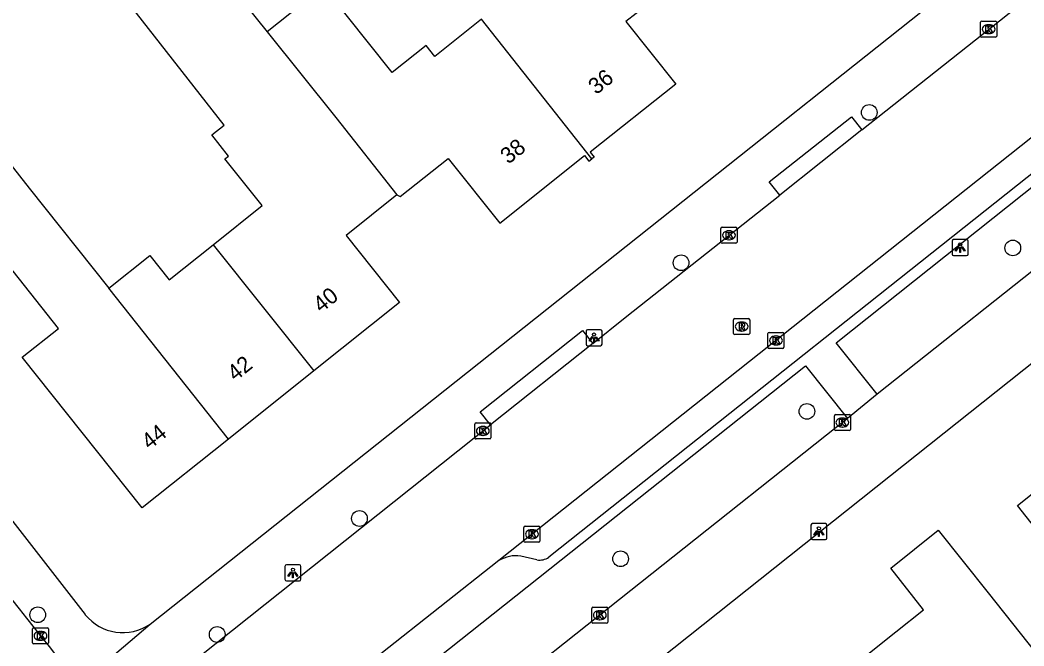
# Model space of a CAD drawing. Extents: x 159503 to 160347, y 382525 to 383272.
# Drawn here: x 159830.7 to 159893.2, y 383034.8 to 383073.8 of the extents above; entities that cross this region are included whole.
import ezdxf

# ---------------------------------------------------------------- set-up
doc = ezdxf.new("R2010")
doc.units = 0
for name, color, linetype in [('IMGEO_Boom', 7, 'Continuous'), ('IMGEO_Kolk', 7, 'Continuous'), ('IMGEO_Lichtpunt', 7, 'Continuous'), ('IMGEO_Pand', 7, 'Continuous'), ('IMGEO_Pand_nummerreeks', 7, 'Continuous'), ('IMGEO_Rijbaan_lokaal_open', 7, 'Continuous'), ('IMGEO_Rioolput', 7, 'Continuous'), ('IMGEO_Voetpad_open', 7, 'Continuous')]:
    doc.layers.add(name, color=color, linetype=linetype)

msp = doc.modelspace()

# ---------------------------------------------------------------- linework, layer by layer
at = {"layer": 'IMGEO_Boom'}
for centre in [(159883.591, 383068.028), (159892.535, 383059.59), (159871.864, 383058.665), (159879.705, 383049.409), (159851.82, 383042.739), (159868.094, 383040.23), (159831.774, 383036.741), (159842.958, 383035.514)]:
    msp.add_circle(centre, 0.489, dxfattribs=at)
at = {"layer": 'IMGEO_Kolk'}
for p, q in [((159890.529, 383072.79), (159890.529, 383073.642)), ((159890.604, 383073.716), (159891.456, 383073.716)), ((159891.017, 383073.496), (159891.042, 383073.496)), ((159891.53, 383073.642), (159891.53, 383072.79)), ((159891.456, 383072.716), (159890.604, 383072.716)), ((159891.04, 383072.936), (159891.015, 383072.936)), ((159874.347, 383059.954), (159874.347, 383060.806)), ((159874.422, 383060.88), (159875.274, 383060.88)), ((159874.835, 383060.66), (159874.86, 383060.66)), ((159875.348, 383060.806), (159875.348, 383059.954)), ((159874.858, 383060.1), (159874.833, 383060.1)), ((159875.274, 383059.88), (159874.422, 383059.88)), ((159877.274, 383053.402), (159877.274, 383054.254)), ((159877.349, 383054.328), (159878.201, 383054.328)), ((159877.762, 383054.108), (159877.787, 383054.108)), ((159878.275, 383054.254), (159878.275, 383053.402)), ((159878.201, 383053.328), (159877.349, 383053.328)), ((159877.785, 383053.548), (159877.76, 383053.548)), ((159881.414, 383048.29), (159881.414, 383049.142)), ((159881.489, 383049.216), (159882.341, 383049.216)), ((159881.902, 383048.996), (159881.927, 383048.996)), ((159882.415, 383049.142), (159882.415, 383048.29)), ((159859.011, 383047.765), (159859.011, 383048.617)), ((159859.086, 383048.691), (159859.938, 383048.691)), ((159859.499, 383048.471), (159859.524, 383048.471)), ((159860.012, 383048.617), (159860.012, 383047.765)), ((159882.341, 383048.216), (159881.489, 383048.216)), ((159881.925, 383048.436), (159881.9, 383048.436)), ((159859.938, 383047.691), (159859.086, 383047.691)), ((159859.522, 383047.911), (159859.497, 383047.911)), ((159862.067, 383041.335), (159862.067, 383042.187)), ((159862.142, 383042.261), (159862.994, 383042.261)), ((159862.555, 383042.041), (159862.58, 383042.041)), ((159863.068, 383042.187), (159863.068, 383041.335)), ((159862.994, 383041.261), (159862.142, 383041.261)), ((159862.578, 383041.481), (159862.553, 383041.481)), ((159866.299, 383036.291), (159866.299, 383037.143)), ((159866.374, 383037.217), (159867.226, 383037.217)), ((159866.787, 383036.997), (159866.812, 383036.997)), ((159867.3, 383037.143), (159867.3, 383036.291)), ((159866.81, 383036.437), (159866.785, 383036.437)), ((159831.444, 383035.005), (159831.444, 383035.857)), ((159831.519, 383035.931), (159832.371, 383035.931)), ((159831.932, 383035.711), (159831.957, 383035.711)), ((159832.445, 383035.857), (159832.445, 383035.005)), ((159867.226, 383036.217), (159866.374, 383036.217)), ((159831.955, 383035.151), (159831.93, 383035.151)), ((159832.371, 383034.931), (159831.519, 383034.931))]:
    msp.add_line(p, q, dxfattribs=at)
for points in [[(159890.529, 383072.79), (159890.529, 383073.642)], [(159890.604, 383073.716), (159891.456, 383073.716)], [(159890.85, 383073.416), (159890.973, 383073.416), (159890.973, 383073.265), (159891.103, 383073.416), (159891.267, 383073.416), (159891.121, 383073.265), (159891.274, 383073.016), (159891.122, 383073.016), (159891.037, 383073.18), (159890.973, 383073.113), (159890.973, 383073.016), (159890.85, 383073.016), (159890.85, 383073.416)], [(159891.53, 383073.642), (159891.53, 383072.79)], [(159891.456, 383072.716), (159890.604, 383072.716)], [(159874.347, 383059.954), (159874.347, 383060.806)], [(159874.422, 383060.88), (159875.274, 383060.88)], [(159875.348, 383060.806), (159875.348, 383059.954)], [(159874.668, 383060.58), (159874.791, 383060.58), (159874.791, 383060.429), (159874.921, 383060.58), (159875.085, 383060.58), (159874.939, 383060.429), (159875.092, 383060.18), (159874.94, 383060.18), (159874.855, 383060.344), (159874.791, 383060.277), (159874.791, 383060.18), (159874.668, 383060.18), (159874.668, 383060.58)], [(159875.274, 383059.88), (159874.422, 383059.88)], [(159877.274, 383053.402), (159877.274, 383054.254)], [(159877.349, 383054.328), (159878.201, 383054.328)], [(159877.595, 383054.028), (159877.718, 383054.028), (159877.718, 383053.877), (159877.848, 383054.028), (159878.012, 383054.028), (159877.866, 383053.877), (159878.019, 383053.628), (159877.867, 383053.628), (159877.782, 383053.792), (159877.718, 383053.725), (159877.718, 383053.628), (159877.595, 383053.628), (159877.595, 383054.028)], [(159878.275, 383054.254), (159878.275, 383053.402)], [(159878.201, 383053.328), (159877.349, 383053.328)], [(159881.414, 383048.29), (159881.414, 383049.142)], [(159881.489, 383049.216), (159882.341, 383049.216)], [(159881.735, 383048.916), (159881.858, 383048.916), (159881.858, 383048.765), (159881.988, 383048.916), (159882.152, 383048.916), (159882.006, 383048.765), (159882.159, 383048.516), (159882.007, 383048.516), (159881.922, 383048.68), (159881.858, 383048.613), (159881.858, 383048.516), (159881.735, 383048.516), (159881.735, 383048.916)], [(159882.415, 383049.142), (159882.415, 383048.29)], [(159859.011, 383047.765), (159859.011, 383048.617)], [(159859.086, 383048.691), (159859.938, 383048.691)], [(159859.332, 383048.391), (159859.455, 383048.391), (159859.455, 383048.24), (159859.585, 383048.391), (159859.749, 383048.391), (159859.603, 383048.24), (159859.756, 383047.991), (159859.604, 383047.991), (159859.519, 383048.155), (159859.455, 383048.088), (159859.455, 383047.991), (159859.332, 383047.991), (159859.332, 383048.391)], [(159860.012, 383048.617), (159860.012, 383047.765)], [(159882.341, 383048.216), (159881.489, 383048.216)], [(159859.938, 383047.691), (159859.086, 383047.691)], [(159862.067, 383041.335), (159862.067, 383042.187)], [(159862.142, 383042.261), (159862.994, 383042.261)], [(159862.388, 383041.961), (159862.511, 383041.961), (159862.511, 383041.81), (159862.641, 383041.961), (159862.805, 383041.961), (159862.659, 383041.81), (159862.812, 383041.561), (159862.66, 383041.561), (159862.575, 383041.725), (159862.511, 383041.658), (159862.511, 383041.561), (159862.388, 383041.561), (159862.388, 383041.961)], [(159863.068, 383042.187), (159863.068, 383041.335)], [(159862.994, 383041.261), (159862.142, 383041.261)], [(159866.299, 383036.291), (159866.299, 383037.143)], [(159866.374, 383037.217), (159867.226, 383037.217)], [(159866.62, 383036.917), (159866.743, 383036.917), (159866.743, 383036.766), (159866.873, 383036.917), (159867.037, 383036.917), (159866.891, 383036.766), (159867.044, 383036.517), (159866.892, 383036.517), (159866.807, 383036.681), (159866.743, 383036.614), (159866.743, 383036.517), (159866.62, 383036.517), (159866.62, 383036.917)], [(159867.3, 383037.143), (159867.3, 383036.291)], [(159831.444, 383035.005), (159831.444, 383035.857)], [(159831.519, 383035.931), (159832.371, 383035.931)], [(159831.765, 383035.631), (159831.888, 383035.631), (159831.888, 383035.48), (159832.018, 383035.631), (159832.182, 383035.631), (159832.036, 383035.48), (159832.189, 383035.231), (159832.037, 383035.231), (159831.952, 383035.395), (159831.888, 383035.328), (159831.888, 383035.231), (159831.765, 383035.231), (159831.765, 383035.631)], [(159832.445, 383035.857), (159832.445, 383035.005)], [(159867.226, 383036.217), (159866.374, 383036.217)], [(159832.371, 383034.931), (159831.519, 383034.931)]]:
    msp.add_lwpolyline(points, dxfattribs=at)
for centre, start, end in [((159890.606, 383073.64), 91.55205, 178.44795), ((159890.606, 383073.64), 91.55205, 178.44795), ((159891.454, 383073.64), 1.55205, 88.44795), ((159891.454, 383073.64), 1.55205, 88.44795), ((159890.606, 383072.792), 181.55205, 268.44795), ((159890.606, 383072.792), 181.55205, 268.44795), ((159891.454, 383072.792), 271.55205, 358.44795), ((159891.454, 383072.792), 271.55205, 358.44795), ((159874.424, 383060.804), 91.55205, 178.44795), ((159874.424, 383060.804), 91.55205, 178.44795), ((159875.272, 383060.804), 1.55205, 88.44795), ((159875.272, 383060.804), 1.55205, 88.44795), ((159874.424, 383059.956), 181.55205, 268.44795), ((159874.424, 383059.956), 181.55205, 268.44795), ((159875.272, 383059.956), 271.55205, 358.44795), ((159875.272, 383059.956), 271.55205, 358.44795), ((159877.351, 383054.252), 91.55205, 178.44795), ((159877.351, 383054.252), 91.55205, 178.44795), ((159878.199, 383054.252), 1.55205, 88.44795), ((159878.199, 383054.252), 1.55205, 88.44795), ((159877.351, 383053.404), 181.55205, 268.44795), ((159877.351, 383053.404), 181.55205, 268.44795), ((159878.199, 383053.404), 271.55205, 358.44795), ((159878.199, 383053.404), 271.55205, 358.44795), ((159881.491, 383049.14), 91.55205, 178.44795), ((159881.491, 383049.14), 91.55205, 178.44795), ((159882.339, 383049.14), 1.55205, 88.44795), ((159882.339, 383049.14), 1.55205, 88.44795), ((159859.088, 383048.615), 91.55205, 178.44795), ((159859.088, 383048.615), 91.55205, 178.44795), ((159859.936, 383048.615), 1.55205, 88.44795), ((159859.936, 383048.615), 1.55205, 88.44795), ((159881.491, 383048.292), 181.55205, 268.44795), ((159881.491, 383048.292), 181.55205, 268.44795), ((159882.339, 383048.292), 271.55205, 358.44795), ((159882.339, 383048.292), 271.55205, 358.44795), ((159859.088, 383047.767), 181.55205, 268.44795), ((159859.088, 383047.767), 181.55205, 268.44795), ((159859.936, 383047.767), 271.55205, 358.44795), ((159859.936, 383047.767), 271.55205, 358.44795), ((159862.144, 383042.185), 91.55205, 178.44795), ((159862.144, 383042.185), 91.55205, 178.44795), ((159862.992, 383042.185), 1.55205, 88.44795), ((159862.992, 383042.185), 1.55205, 88.44795), ((159862.144, 383041.337), 181.55205, 268.44795), ((159862.144, 383041.337), 181.55205, 268.44795), ((159862.992, 383041.337), 271.55205, 358.44795), ((159862.992, 383041.337), 271.55205, 358.44795), ((159866.376, 383037.141), 91.55205, 178.44795), ((159866.376, 383037.141), 91.55205, 178.44795), ((159867.224, 383037.141), 1.55205, 88.44795), ((159867.224, 383037.141), 1.55205, 88.44795), ((159866.376, 383036.293), 181.55205, 268.44795), ((159866.376, 383036.293), 181.55205, 268.44795), ((159867.224, 383036.293), 271.55205, 358.44795), ((159867.224, 383036.293), 271.55205, 358.44795), ((159831.521, 383035.855), 91.55205, 178.44795), ((159831.521, 383035.855), 91.55205, 178.44795), ((159832.369, 383035.855), 1.55205, 88.44795), ((159832.369, 383035.855), 1.55205, 88.44795), ((159831.521, 383035.007), 181.55205, 268.44795), ((159831.521, 383035.007), 181.55205, 268.44795), ((159832.369, 383035.007), 271.55205, 358.44795), ((159832.369, 383035.007), 271.55205, 358.44795)]:
    msp.add_arc(centre, 0.0765, start, end, dxfattribs=at)
for centre, major_axis, ratio, start_param, end_param in [((159891.016, 383073.216), (-0.387, 0.002), 0.722429, 4.712389, 7.853982), ((159891.041, 383073.216), (-0.39, 0.002), 0.717154, 1.570796, 4.712389), ((159874.834, 383060.38), (-0.387, 0.002), 0.722429, 4.712389, 7.853982), ((159874.859, 383060.38), (-0.39, 0.002), 0.717154, 1.570796, 4.712389), ((159877.761, 383053.828), (-0.387, 0.002), 0.722429, 4.712389, 7.853982), ((159877.786, 383053.828), (-0.39, 0.002), 0.717154, 1.570796, 4.712389), ((159881.901, 383048.716), (-0.387, 0.002), 0.722429, 4.712389, 7.853982), ((159881.926, 383048.716), (-0.39, 0.002), 0.717154, 1.570796, 4.712389), ((159859.498, 383048.191), (-0.387, 0.002), 0.722429, 4.712389, 7.853982), ((159859.523, 383048.191), (-0.39, 0.002), 0.717154, 1.570796, 4.712389), ((159862.554, 383041.761), (-0.387, 0.002), 0.722429, 4.712389, 7.853982), ((159862.579, 383041.761), (-0.39, 0.002), 0.717154, 1.570796, 4.712389), ((159866.786, 383036.717), (-0.387, 0.002), 0.722429, 4.712389, 7.853982), ((159866.811, 383036.717), (-0.39, 0.002), 0.717154, 1.570796, 4.712389), ((159831.931, 383035.431), (-0.387, 0.002), 0.722429, 4.712389, 7.853982), ((159831.956, 383035.431), (-0.39, 0.002), 0.717154, 1.570796, 4.712389)]:
    msp.add_ellipse(centre, major_axis=major_axis, ratio=ratio, start_param=start_param, end_param=end_param, dxfattribs=at)
at = {"layer": 'IMGEO_Lichtpunt'}
for p, q in [((159889.657, 383060.11), (159888.849, 383060.11)), ((159889.657, 383060.11), (159888.849, 383060.11)), ((159888.755, 383060.015), (159888.755, 383059.208)), ((159888.755, 383060.015), (159888.755, 383059.208)), ((159889.751, 383059.208), (159889.751, 383060.015)), ((159889.751, 383059.208), (159889.751, 383060.015)), ((159888.849, 383059.114), (159889.657, 383059.114)), ((159888.849, 383059.114), (159889.657, 383059.114)), ((159865.941, 383054.401), (159865.941, 383053.594)), ((159865.941, 383054.401), (159865.941, 383053.594)), ((159866.843, 383054.496), (159866.035, 383054.496)), ((159866.843, 383054.496), (159866.035, 383054.496)), ((159866.937, 383053.594), (159866.937, 383054.401)), ((159866.937, 383053.594), (159866.937, 383054.401)), ((159866.035, 383053.5), (159866.843, 383053.5)), ((159866.035, 383053.5), (159866.843, 383053.5)), ((159879.954, 383042.329), (159879.954, 383041.522)), ((159879.954, 383042.329), (159879.954, 383041.522)), ((159880.856, 383042.424), (159880.048, 383042.424)), ((159880.856, 383042.424), (159880.048, 383042.424)), ((159880.95, 383041.522), (159880.95, 383042.329)), ((159880.95, 383041.522), (159880.95, 383042.329)), ((159880.048, 383041.428), (159880.856, 383041.428)), ((159880.048, 383041.428), (159880.856, 383041.428)), ((159847.177, 383039.758), (159847.177, 383038.951)), ((159847.177, 383039.758), (159847.177, 383038.951)), ((159848.079, 383039.853), (159847.271, 383039.853)), ((159848.079, 383039.853), (159847.271, 383039.853)), ((159848.173, 383038.951), (159848.173, 383039.758)), ((159848.173, 383038.951), (159848.173, 383039.758)), ((159847.271, 383038.857), (159848.079, 383038.857)), ((159847.271, 383038.857), (159848.079, 383038.857))]:
    msp.add_line(p, q, dxfattribs=at)
for points in [[(159889.129, 383059.679), (159889.168, 383059.651), (159888.98, 383059.389), (159888.942, 383059.416), (159889.129, 383059.679)], [(159889.231, 383059.631), (159889.278, 383059.631), (159889.278, 383059.309), (159889.231, 383059.309), (159889.231, 383059.631)], [(159889.341, 383059.651), (159889.379, 383059.678), (159889.566, 383059.416), (159889.527, 383059.388), (159889.341, 383059.651)], [(159866.315, 383054.065), (159866.354, 383054.037), (159866.166, 383053.775), (159866.128, 383053.802), (159866.315, 383054.065)], [(159866.417, 383054.017), (159866.464, 383054.017), (159866.464, 383053.695), (159866.417, 383053.695), (159866.417, 383054.017)], [(159866.527, 383054.037), (159866.565, 383054.064), (159866.752, 383053.802), (159866.713, 383053.774), (159866.527, 383054.037)], [(159880.328, 383041.993), (159880.367, 383041.965), (159880.179, 383041.703), (159880.141, 383041.73), (159880.328, 383041.993)], [(159880.43, 383041.945), (159880.477, 383041.945), (159880.477, 383041.623), (159880.43, 383041.623), (159880.43, 383041.945)], [(159880.54, 383041.965), (159880.578, 383041.992), (159880.765, 383041.73), (159880.726, 383041.702), (159880.54, 383041.965)], [(159847.551, 383039.422), (159847.59, 383039.394), (159847.402, 383039.132), (159847.364, 383039.159), (159847.551, 383039.422)], [(159847.763, 383039.394), (159847.801, 383039.421), (159847.988, 383039.159), (159847.949, 383039.131), (159847.763, 383039.394)], [(159847.653, 383039.374), (159847.7, 383039.374), (159847.7, 383039.052), (159847.653, 383039.052), (159847.653, 383039.374)]]:
    msp.add_lwpolyline(points, dxfattribs=at)
for centre in [(159889.254, 383059.813), (159866.44, 383054.199), (159880.453, 383042.127), (159847.676, 383039.556)]:
    msp.add_circle(centre, 0.0994, dxfattribs=at)
for centre, start, end in [((159888.849, 383060.015), 90, 180), ((159888.849, 383060.015), 90, 180), ((159889.657, 383060.015), 0, 90), ((159889.657, 383060.015), 0, 90), ((159888.849, 383059.208), 180, 270), ((159888.849, 383059.208), 180, 270), ((159889.657, 383059.208), 270, 0), ((159889.657, 383059.208), 270, 360), ((159866.035, 383054.401), 90, 180), ((159866.035, 383054.401), 90, 180), ((159866.843, 383054.401), 0, 90), ((159866.843, 383054.401), 0, 90), ((159866.035, 383053.594), 180, 270), ((159866.035, 383053.594), 180, 270), ((159866.843, 383053.594), 270, 0), ((159866.843, 383053.594), 270, 360), ((159880.048, 383042.329), 90, 180), ((159880.048, 383042.329), 90, 180), ((159880.856, 383042.329), 0, 90), ((159880.856, 383042.329), 0, 90), ((159880.048, 383041.522), 180, 270), ((159880.048, 383041.522), 180, 270), ((159880.856, 383041.522), 270, 0), ((159880.856, 383041.522), 270, 360), ((159847.271, 383039.758), 90, 180), ((159847.271, 383039.758), 90, 180), ((159848.079, 383039.758), 0, 90), ((159848.079, 383039.758), 0, 90), ((159847.271, 383038.951), 180, 270), ((159847.271, 383038.951), 180, 270), ((159848.079, 383038.951), 270, 0), ((159848.079, 383038.951), 270, 360)]:
    msp.add_arc(centre, 0.0946, start, end, dxfattribs=at)
at = {"layer": 'IMGEO_Pand'}
for points in [[(159866.583, 383082.541), (159867.405, 383081.509), (159868.365, 383080.304), (159871.482, 383076.395), (159871.631, 383076.205), (159868.429, 383073.691), (159871.531, 383069.801), (159866.199, 383065.55), (159866.441, 383065.247), (159866.306, 383065.14)], [(159842.482, 383077.529), (159846.067, 383073.05)], [(159859.432, 383073.847), (159856.511, 383071.517), (159855.969, 383072.198), (159853.86, 383070.516), (159849.595, 383075.864), (159846.067, 383073.05)], [(159842.704, 383059.793), (159845.758, 383062.229), (159843.439, 383065.137), (159843.664, 383065.313), (159842.625, 383066.64), (159843.385, 383067.234), (159837.551, 383074.691), (159838.659, 383075.395)], [(159866.306, 383065.14), (159859.432, 383073.847)], [(159846.067, 383073.05), (159850.344, 383067.711), (159854.153, 383062.888)], [(159828.804, 383066.377), (159831.236, 383063.315), (159836.196, 383057.076)], [(159854.153, 383062.888), (159854.364, 383062.792), (159857.347, 383065.17), (159860.562, 383061.138), (159865.84, 383065.347), (159866.122, 383064.993), (159866.306, 383065.14)], [(159854.153, 383062.888), (159850.986, 383060.363), (159854.317, 383056.185), (159848.977, 383051.927)], [(159843.656, 383047.684), (159838.284, 383043.401), (159830.806, 383052.778), (159833.068, 383054.582), (159828.104, 383060.827), (159825.902, 383059.077), (159823.29, 383057.001), (159822.944, 383057.436), (159820.858, 383060.062)], [(159836.196, 383057.076), (159838.749, 383059.112), (159839.954, 383057.601), (159842.704, 383059.793)], [(159842.704, 383059.793), (159848.977, 383051.927)], [(159843.656, 383047.684), (159836.196, 383057.076)], [(159848.977, 383051.927), (159843.656, 383047.684)], [(159904.176, 383047.904), (159908.21, 383042.805), (159902.602, 383038.369), (159903.792, 383036.863), (159900.292, 383034.098), (159898.168, 383036.787), (159895.92, 383039.633), (159892.82, 383043.556), (159896.322, 383046.325), (159898.124, 383047.75), (159897.312, 383048.842), (159901.073, 383051.825), (159904.176, 383047.904)], [(159897.552, 383029.866), (159888.005, 383022.266), (159883.515, 383027.908), (159880.401, 383031.819), (159885.256, 383035.683), (159886.967, 383037.045), (159884.929, 383039.636), (159887.89, 383042.007), (159890.995, 383038.106), (159897.552, 383029.866)]]:
    msp.add_lwpolyline(points, dxfattribs=at)
at = {"layer": 'IMGEO_Rijbaan_lokaal_open'}
for points in [[(159961.699, 383106.426), (159884.908, 383045.395), (159855.273, 383021.828)], [(159883.119, 383066.94), (159894.8, 383076.206)], [(159897.799, 383069.718), (159860.512, 383040.122)], [(159908.378, 383069.746), (159884.082, 383050.481)], [(159883.119, 383066.94), (159878.007, 383062.885)], [(159866.363, 383053.643), (159868.382, 383055.25), (159878.007, 383062.885)], [(159866.363, 383053.643), (159859.981, 383048.564)], [(159884.082, 383050.481), (159882.241, 383048.977)], [(159882.241, 383048.977), (159857.845, 383029.611)], [(159838.443, 383031.433), (159841.883, 383034.159), (159859.981, 383048.564)], [(159860.512, 383040.122), (159853.149, 383034.305)]]:
    msp.add_lwpolyline(points, dxfattribs=at)
msp.add_arc((160916.425, 383895.763), 1384.294, 217.589166, 218.585443, dxfattribs=at)
at = {"layer": 'IMGEO_Rioolput'}
for p, q in [((159875.137, 383054.27), (159875.137, 383055.122)), ((159875.212, 383055.196), (159876.064, 383055.196)), ((159876.138, 383055.122), (159876.138, 383054.27)), ((159875.648, 383054.416), (159875.623, 383054.416)), ((159875.625, 383054.976), (159875.65, 383054.976)), ((159876.064, 383054.196), (159875.212, 383054.196))]:
    msp.add_line(p, q, dxfattribs=at)
for points in [[(159875.137, 383054.27), (159875.137, 383055.122)], [(159875.212, 383055.196), (159876.064, 383055.196)], [(159876.138, 383055.122), (159876.138, 383054.27)], [(159875.726, 383054.894), (159875.474, 383054.896), (159875.474, 383054.496)], [(159875.474, 383054.496), (159875.598, 383054.496), (159875.598, 383054.658), (159875.609, 383054.658)], [(159875.652, 383054.815), (159875.598, 383054.815), (159875.598, 383054.734)], [(159875.598, 383054.734), (159875.65, 383054.734)], [(159875.656, 383054.629), (159875.727, 383054.496), (159875.867, 383054.496), (159875.802, 383054.622)], [(159876.064, 383054.196), (159875.212, 383054.196)]]:
    msp.add_lwpolyline(points, dxfattribs=at)
for centre, radius, start, end in [((159875.214, 383055.12), 0.0765, 91.55205, 178.44795), ((159875.214, 383055.12), 0.0765, 91.55205, 178.44795), ((159876.062, 383055.12), 0.0765, 1.55205, 88.44795), ((159876.062, 383055.12), 0.0765, 1.55205, 88.44795), ((159875.608, 383054.605), 0.0533, 26.02933, 88.69889), ((159875.634, 383054.923), 0.19, 274.7715, 282.96867), ((159875.658, 383054.719), 0.0964, 77.00612, 93.18647), ((159875.672, 383054.776), 0.0378, 276.66336, 79.67722), ((159875.725, 383054.784), 0.109, 350.36119, 89.41601), ((159875.723, 383054.784), 0.112, 277.58423, 350.98172), ((159875.707, 383054.569), 0.108, 29.51342, 73.79051), ((159875.214, 383054.272), 0.0765, 181.55205, 268.44795), ((159875.214, 383054.272), 0.0765, 181.55205, 268.44795), ((159876.062, 383054.272), 0.0765, 271.55205, 358.44795), ((159876.062, 383054.272), 0.0765, 271.55205, 358.44795)]:
    msp.add_arc(centre, radius, start, end, dxfattribs=at)
for centre, major_axis, ratio, start_param, end_param in [((159875.624, 383054.696), (-0.387, 0.002), 0.722429, 4.712389, 7.853982), ((159875.649, 383054.696), (-0.39, 0.002), 0.717154, 1.570796, 4.712389)]:
    msp.add_ellipse(centre, major_axis=major_axis, ratio=ratio, start_param=start_param, end_param=end_param, dxfattribs=at)
at = {"layer": 'IMGEO_Voetpad_open'}
for points in [[(159838.776, 383036.162), (160000, 383164.155), (160003.86, 383167.245)], [(159884.082, 383050.481), (159881.522, 383053.674), (159905.827, 383073.006)], [(159897.168, 383068.294), (159897.198, 383067.344), (159896.761, 383066.609), (159863.615, 383040.328)], [(159878.007, 383062.885), (159877.361, 383063.7), (159882.473, 383067.755), (159883.119, 383066.94)], [(159820.35, 383055.376), (159824.128, 383050.352), (159828.319, 383044.977), (159834.734, 383036.75)], [(159859.981, 383048.564), (159859.333, 383049.378), (159865.715, 383054.457), (159866.363, 383053.643)], [(159855.318, 383032.955), (159879.615, 383052.244), (159882.241, 383048.977)], [(159862.881, 383040.165), (159861.877, 383040.401)], [(159834.352, 383032.405), (159838.776, 383036.162)]]:
    msp.add_lwpolyline(points, dxfattribs=at)
for centre, radius, start, end in [((159861.588, 383038.337), 2.084, 82.0227, 121.08107), ((159863.052, 383041.127), 0.977, 259.89111, 305.14997), ((159837.073, 383038.642), 3.009, 218.97378, 304.47241)]:
    msp.add_arc(centre, radius, start, end, dxfattribs=at)

# ---------------------------------------------------------------- texts
at = {"layer": 'IMGEO_Pand_nummerreeks'}
for s, rotation, p in [('36', 38.30223, (159866.578, 383069.1)), ('38', 38.30223, (159861.097, 383064.771)), ('40', 38.56579, (159849.43, 383055.512)), ('42', 38.5673, (159844.082, 383051.246)), ('44', 38.56579, (159838.738, 383046.987))]:
    msp.add_text(s, height=1, rotation=rotation, dxfattribs=at).set_placement(p)

doc.saveas('drawing.dxf')
